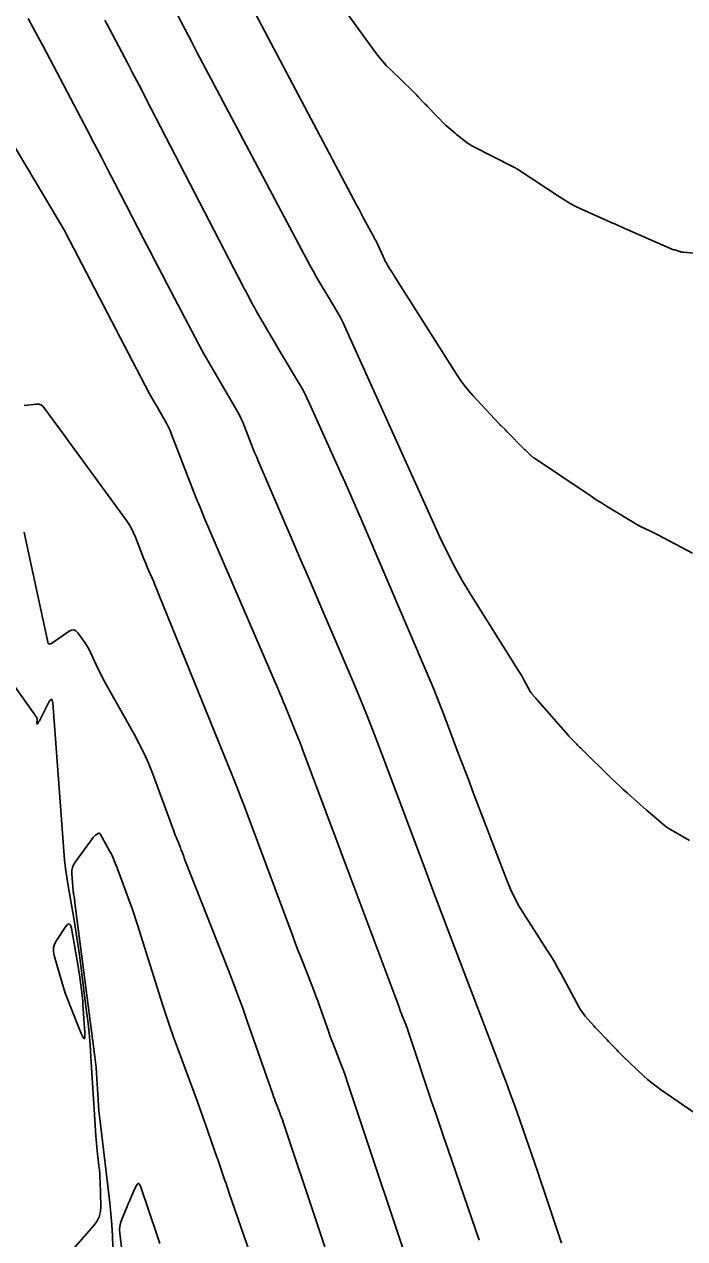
# Model space of a CAD drawing. Extents: x 1005228 to 1008882, y 1883389 to 1885754.
# Drawn here: x 1008248.1 to 1008319, y 1883947.2 to 1884077.7 of the extents above; entities that cross this region are included whole.
import ezdxf

# ---------------------------------------------------------------- set-up
doc = ezdxf.new("R2010")
doc.units = 0
doc.layers.add('C-ANNO-NOTE', color=7, linetype='Continuous')
doc.layers.add('S_BRIDGE', color=7, linetype='Continuous')

msp = doc.modelspace()

# ---------------------------------------------------------------- linework, layer by layer
at = {"layer": 'C-ANNO-NOTE'}
for points in [[(1008270.59, 1884083.15), (1008283.78, 1884058.2), (1008283.97, 1884057.85), (1008284.16, 1884057.49), (1008284.35, 1884057.14), (1008284.53, 1884056.78), (1008285.61, 1884054.76), (1008285.63, 1884054.71), (1008285.66, 1884054.66), (1008285.69, 1884054.61), (1008285.72, 1884054.56), (1008285.84, 1884054.36), (1008285.87, 1884054.31), (1008285.89, 1884054.26), (1008285.92, 1884054.21), (1008285.95, 1884054.16), (1008286.75, 1884052.39), (1008286.82, 1884052.24), (1008286.9, 1884052.08), (1008286.98, 1884051.94), (1008287.07, 1884051.79), (1008287.43, 1884051.22), (1008287.52, 1884051.08), (1008287.61, 1884050.93), (1008287.7, 1884050.79), (1008287.79, 1884050.65), (1008294.46, 1884040.1), (1008294.86, 1884039.49), (1008295.28, 1884038.91), (1008295.74, 1884038.35), (1008296.21, 1884037.81), (1008299.04, 1884034.76), (1008299.11, 1884034.69), (1008299.17, 1884034.62), (1008299.24, 1884034.56), (1008299.31, 1884034.49), (1008299.68, 1884034.14), (1008299.7, 1884034.12), (1008299.72, 1884034.1), (1008299.73, 1884034.08), (1008299.75, 1884034.06), (1008299.82, 1884033.98), (1008299.83, 1884033.96), (1008299.85, 1884033.94), (1008299.87, 1884033.92), (1008299.89, 1884033.9), (1008301.75, 1884032.04), (1008301.81, 1884031.98), (1008301.88, 1884031.91), (1008301.94, 1884031.85), (1008302.01, 1884031.79), (1008302.37, 1884031.44), (1008302.38, 1884031.42), (1008302.4, 1884031.41), (1008302.41, 1884031.39), (1008302.42, 1884031.38), (1008302.48, 1884031.32), (1008302.49, 1884031.31), (1008302.51, 1884031.29), (1008302.52, 1884031.28), (1008302.54, 1884031.27), (1008302.7, 1884031.15), (1008302.73, 1884031.12), (1008302.76, 1884031.1), (1008302.79, 1884031.08), (1008302.83, 1884031.05), (1008308.38, 1884027.33), (1008308.93, 1884026.97), (1008309.48, 1884026.61), (1008310.03, 1884026.26), (1008310.59, 1884025.92), (1008313.56, 1884024.11), (1008313.76, 1884023.99), (1008313.96, 1884023.87), (1008314.17, 1884023.76), (1008314.38, 1884023.66), (1008315.23, 1884023.25), (1008315.44, 1884023.14), (1008315.65, 1884023.04), (1008315.86, 1884022.93), (1008316.07, 1884022.82), (1008319.79, 1884020.88)], [(1008319.47, 1883990.01), (1008317.45, 1883991.18), (1008317.21, 1883991.33), (1008316.99, 1883991.48), (1008316.77, 1883991.65), (1008316.55, 1883991.82), (1008315.71, 1883992.55), (1008315.5, 1883992.73), (1008315.29, 1883992.91), (1008315.08, 1883993.09), (1008314.88, 1883993.27), (1008312.79, 1883995.11), (1008312.38, 1883995.48), (1008311.97, 1883995.86), (1008311.56, 1883996.24), (1008311.16, 1883996.63), (1008307.8, 1883999.91), (1008307.68, 1884000.03), (1008307.57, 1884000.14), (1008307.45, 1884000.26), (1008307.34, 1884000.38), (1008306.88, 1884000.85), (1008306.77, 1884000.96), (1008306.66, 1884001.08), (1008306.54, 1884001.21), (1008306.44, 1884001.33), (1008303.12, 1884005.12), (1008303.05, 1884005.2), (1008302.98, 1884005.28), (1008302.91, 1884005.36), (1008302.84, 1884005.44), (1008302.57, 1884005.75), (1008302.51, 1884005.83), (1008302.45, 1884005.91), (1008302.39, 1884006), (1008302.34, 1884006.09), (1008301.71, 1884007.25), (1008301.59, 1884007.47), (1008301.47, 1884007.69), (1008301.34, 1884007.91), (1008301.2, 1884008.13), (1008295.98, 1884016.46), (1008295.09, 1884017.94), (1008294.25, 1884019.44), (1008293.47, 1884020.97), (1008292.73, 1884022.52), (1008282.58, 1884044.96), (1008282.28, 1884045.6), (1008281.96, 1884046.23), (1008281.62, 1884046.85), (1008281.27, 1884047.46), (1008279.81, 1884049.89), (1008279.45, 1884050.5), (1008279.1, 1884051.11), (1008278.75, 1884051.73), (1008278.42, 1884052.35), (1008266.88, 1884074.13), (1008266.59, 1884074.69), (1008266.3, 1884075.25), (1008266, 1884075.81), (1008265.71, 1884076.36), (1008264.12, 1884079.45)], [(1008248.46, 1884078.28), (1008249.01, 1884077.3), (1008249.56, 1884076.3), (1008250.09, 1884075.3), (1008254.83, 1884066.26), (1008255.57, 1884064.86), (1008256.31, 1884063.45), (1008257.04, 1884062.04), (1008257.77, 1884060.62), (1008260.87, 1884054.63), (1008261.51, 1884053.39), (1008262.16, 1884052.15), (1008262.8, 1884050.92), (1008263.45, 1884049.68), (1008266.4, 1884044.02), (1008266.87, 1884043.14), (1008267.35, 1884042.27), (1008267.83, 1884041.4), (1008268.33, 1884040.54), (1008270.84, 1884036.26), (1008271.08, 1884035.82), (1008271.3, 1884035.38), (1008271.51, 1884034.93), (1008271.7, 1884034.47), (1008272.42, 1884032.61), (1008272.6, 1884032.15), (1008272.79, 1884031.69), (1008272.98, 1884031.23), (1008273.18, 1884030.77), (1008276.93, 1884022.05), (1008277.62, 1884020.45), (1008278.31, 1884018.84), (1008279, 1884017.24), (1008279.68, 1884015.63), (1008283.26, 1884007.28), (1008284.07, 1884005.34), (1008284.86, 1884003.4), (1008285.63, 1884001.45), (1008286.38, 1883999.49), (1008290.98, 1883987.21), (1008291.94, 1883984.67), (1008292.9, 1883982.13), (1008293.86, 1883979.59), (1008294.83, 1883977.05), (1008299.94, 1883963.65), (1008300.28, 1883962.73), (1008300.62, 1883961.81), (1008300.95, 1883960.89), (1008301.28, 1883959.96), (1008302.55, 1883956.25), (1008302.87, 1883955.33), (1008303.19, 1883954.4), (1008303.5, 1883953.47), (1008303.81, 1883952.54), (1008305.74, 1883946.75)], [(1008256.71, 1884078.12), (1008257.2, 1884077.19), (1008259.16, 1884073.45), (1008259.65, 1884072.52), (1008260.14, 1884071.58), (1008260.63, 1884070.65), (1008261.11, 1884069.71), (1008271.6, 1884049.44), (1008271.72, 1884049.22), (1008271.83, 1884049), (1008271.95, 1884048.78), (1008272.06, 1884048.56), (1008272.52, 1884047.68), (1008272.64, 1884047.46), (1008272.76, 1884047.24), (1008272.88, 1884047.02), (1008273, 1884046.81), (1008274.67, 1884043.96), (1008274.99, 1884043.41), (1008275.31, 1884042.86), (1008275.64, 1884042.32), (1008275.96, 1884041.78), (1008277.4, 1884039.39), (1008277.74, 1884038.8), (1008278.06, 1884038.21), (1008278.36, 1884037.61), (1008278.65, 1884037), (1008281.88, 1884029.86), (1008282.51, 1884028.47), (1008283.13, 1884027.07), (1008283.74, 1884025.66), (1008284.34, 1884024.26), (1008291.54, 1884007.44), (1008291.96, 1884006.44), (1008292.37, 1884005.44), (1008292.76, 1884004.44), (1008293.15, 1884003.43), (1008294.66, 1883999.39), (1008295.04, 1883998.38), (1008295.42, 1883997.37), (1008295.81, 1883996.36), (1008296.19, 1883995.35), (1008299.86, 1883985.74), (1008300.25, 1883984.79), (1008300.68, 1883983.88), (1008301.16, 1883982.98), (1008301.69, 1883982.11), (1008304.18, 1883978.25), (1008304.59, 1883977.61), (1008304.98, 1883976.96), (1008305.36, 1883976.3), (1008305.73, 1883975.63), (1008307.6, 1883972.15), (1008307.75, 1883971.88), (1008307.92, 1883971.63), (1008308.1, 1883971.39), (1008308.29, 1883971.15), (1008309.21, 1883970.09), (1008309.35, 1883969.93), (1008309.49, 1883969.78), (1008309.63, 1883969.62), (1008309.77, 1883969.48), (1008310.36, 1883968.88), (1008310.51, 1883968.73), (1008310.65, 1883968.58), (1008310.8, 1883968.43), (1008310.94, 1883968.28), (1008311.67, 1883967.51), (1008311.84, 1883967.33), (1008312.02, 1883967.15), (1008312.19, 1883966.98), (1008312.37, 1883966.81), (1008314.56, 1883964.73), (1008314.99, 1883964.34), (1008315.43, 1883963.96), (1008315.89, 1883963.61), (1008316.37, 1883963.27), (1008319.9, 1883960.83)], [(1008248.03, 1884036.72), (1008249.37, 1884036.86), (1008249.61, 1884036.86), (1008249.82, 1884036.8), (1008250, 1884036.69), (1008250.16, 1884036.51), (1008252.16, 1884033.78), (1008252.55, 1884033.26), (1008252.93, 1884032.74), (1008253.31, 1884032.21), (1008253.69, 1884031.69), (1008259.02, 1884024.37), (1008259.31, 1884023.94), (1008259.57, 1884023.5), (1008259.8, 1884023.04), (1008260, 1884022.57), (1008260.87, 1884020.33), (1008261, 1884020.01), (1008261.13, 1884019.68), (1008261.26, 1884019.36), (1008261.4, 1884019.04), (1008261.95, 1884017.77), (1008262.08, 1884017.45), (1008262.22, 1884017.13), (1008262.35, 1884016.8), (1008262.48, 1884016.48), (1008270.45, 1883996.84), (1008270.87, 1883995.78), (1008271.29, 1883994.72), (1008271.7, 1883993.65), (1008272.1, 1883992.58), (1008276.88, 1883979.72), (1008277.15, 1883979.03), (1008277.41, 1883978.33), (1008277.68, 1883977.64), (1008277.95, 1883976.94), (1008279.18, 1883973.81), (1008279.38, 1883973.3), (1008279.57, 1883972.78), (1008279.76, 1883972.26), (1008279.95, 1883971.74), (1008280.72, 1883969.51), (1008280.88, 1883969.06), (1008281.05, 1883968.61), (1008281.22, 1883968.16), (1008281.39, 1883967.71), (1008282.09, 1883965.92), (1008282.26, 1883965.47), (1008282.43, 1883965.02), (1008282.59, 1883964.57), (1008282.74, 1883964.11), (1008290.53, 1883940.76)], [(1008280.33, 1883946.37), (1008279.89, 1883947.66), (1008279.46, 1883948.95), (1008275.85, 1883959.77), (1008275.77, 1883960.02), (1008275.68, 1883960.27), (1008275.58, 1883960.52), (1008275.49, 1883960.77), (1008275.1, 1883961.76), (1008275.01, 1883962.01), (1008274.91, 1883962.26), (1008274.82, 1883962.51), (1008274.73, 1883962.76), (1008272, 1883970.61), (1008271.51, 1883972), (1008271, 1883973.38), (1008270.49, 1883974.76), (1008269.95, 1883976.14), (1008265.31, 1883987.93), (1008265.27, 1883988.05), (1008265.23, 1883988.16), (1008265.18, 1883988.28), (1008265.14, 1883988.39), (1008264.97, 1883988.85), (1008264.92, 1883988.97), (1008264.88, 1883989.08), (1008264.84, 1883989.2), (1008264.79, 1883989.31), (1008264.39, 1883990.3), (1008264.31, 1883990.5), (1008264.23, 1883990.7), (1008264.15, 1883990.91), (1008264.07, 1883991.11), (1008261.81, 1883997.22), (1008261.39, 1883998.3), (1008260.92, 1883999.36), (1008260.41, 1884000.4), (1008259.86, 1884001.42), (1008256.85, 1884006.77), (1008256.64, 1884007.15), (1008256.43, 1884007.54), (1008256.23, 1884007.93), (1008256.04, 1884008.33), (1008255.21, 1884010.14), (1008255.06, 1884010.43), (1008254.91, 1884010.71), (1008254.74, 1884010.99), (1008254.55, 1884011.26), (1008253.79, 1884012.32), (1008253.59, 1884012.53), (1008253.37, 1884012.63), (1008253.13, 1884012.61), (1008252.88, 1884012.48), (1008250.99, 1884011.15), (1008250.96, 1884011.13), (1008250.92, 1884011.12), (1008250.89, 1884011.11), (1008250.85, 1884011.11), (1008250.71, 1884011.11), (1008250.68, 1884011.12), (1008250.65, 1884011.13), (1008250.63, 1884011.15), (1008250.62, 1884011.18), (1008248.26, 1884022.09), (1008248.06, 1884023.11)], [(1008245.84, 1884008.28), (1008249.36, 1884003.25), (1008249.41, 1884003.18), (1008249.43, 1884003.11), (1008249.45, 1884003.03), (1008249.45, 1884002.95), (1008249.42, 1884002.56), (1008249.42, 1884002.52), (1008249.43, 1884002.5), (1008249.45, 1884002.51), (1008249.48, 1884002.55), (1008249.6, 1884002.73), (1008249.63, 1884002.78), (1008249.66, 1884002.83), (1008249.69, 1884002.87), (1008249.71, 1884002.92), (1008250.7, 1884004.86), (1008250.86, 1884005.11), (1008250.98, 1884005.18), (1008251.06, 1884005.07), (1008251.11, 1884004.78), (1008252.3, 1883988.87), (1008252.38, 1883987.93), (1008252.48, 1883987), (1008252.61, 1883986.07), (1008252.76, 1883985.14), (1008253.41, 1883981.44), (1008253.57, 1883980.51), (1008253.71, 1883979.58), (1008253.85, 1883978.65), (1008253.97, 1883977.72), (1008254.72, 1883971.9), (1008254.88, 1883970.62), (1008255.01, 1883969.33), (1008255.12, 1883968.05), (1008255.21, 1883966.76), (1008255.74, 1883958.29), (1008255.77, 1883957.88), (1008255.81, 1883957.48), (1008255.85, 1883957.07), (1008255.89, 1883956.67), (1008256.08, 1883955.05), (1008256.12, 1883954.64), (1008256.16, 1883954.23), (1008256.18, 1883953.83), (1008256.2, 1883953.42), (1008256.26, 1883950.71), (1008256.23, 1883950.14), (1008256.09, 1883949.6), (1008255.86, 1883949.1), (1008255.52, 1883948.64), (1008252.52, 1883945.21)], [(1008274.81, 1883938.37), (1008270.06, 1883952.14), (1008269.95, 1883952.47), (1008269.83, 1883952.81), (1008269.72, 1883953.15), (1008269.6, 1883953.49), (1008268.96, 1883955.42), (1008268.94, 1883955.47), (1008268.92, 1883955.52), (1008268.91, 1883955.57), (1008268.89, 1883955.62), (1008268.81, 1883955.81), (1008268.79, 1883955.86), (1008268.78, 1883955.91), (1008268.76, 1883955.95), (1008268.74, 1883956), (1008267.49, 1883959.6), (1008267.27, 1883960.21), (1008267.06, 1883960.83), (1008266.83, 1883961.44), (1008266.61, 1883962.05), (1008264.5, 1883967.73), (1008264.08, 1883968.89), (1008263.67, 1883970.04), (1008263.28, 1883971.21), (1008262.91, 1883972.38), (1008260.22, 1883980.93), (1008260.04, 1883981.49), (1008259.85, 1883982.05), (1008259.66, 1883982.61), (1008259.46, 1883983.16), (1008258.41, 1883985.99), (1008258.23, 1883986.47), (1008258.05, 1883986.95), (1008257.69, 1883987.91), (1008257.6, 1883988.15), (1008257.5, 1883988.39), (1008257.39, 1883988.62), (1008257.26, 1883988.84), (1008256.21, 1883990.71), (1008256.17, 1883990.77), (1008256.11, 1883990.8), (1008256.05, 1883990.79), (1008255.99, 1883990.76), (1008255.7, 1883990.56), (1008255.64, 1883990.51), (1008255.57, 1883990.45), (1008255.51, 1883990.39), (1008255.46, 1883990.32), (1008253.53, 1883987.68), (1008253.35, 1883987.39), (1008253.24, 1883987.09), (1008253.18, 1883986.77), (1008253.17, 1883986.44), (1008253.31, 1883984.59), (1008253.32, 1883984.48), (1008253.33, 1883984.38), (1008253.35, 1883984.27), (1008253.36, 1883984.16), (1008253.44, 1883983.74), (1008253.46, 1883983.64), (1008253.47, 1883983.53), (1008253.49, 1883983.43), (1008253.5, 1883983.32), (1008255.63, 1883966.76), (1008255.7, 1883966.18), (1008255.76, 1883965.61), (1008255.81, 1883965.03), (1008255.85, 1883964.45), (1008256, 1883962.14), (1008256.04, 1883961.56), (1008256.08, 1883960.98), (1008256.14, 1883960.4), (1008256.2, 1883959.83), (1008257.23, 1883951.1), (1008257.36, 1883949.92), (1008257.46, 1883948.73), (1008257.53, 1883947.54), (1008257.57, 1883946.35)], [(1008262.62, 1883946.73), (1008262.29, 1883947.68), (1008260.52, 1883952.88), (1008260.42, 1883953.09), (1008260.31, 1883953.17), (1008260.2, 1883953.11), (1008260.08, 1883952.9), (1008259.58, 1883951.81), (1008259.46, 1883951.54), (1008259.34, 1883951.26), (1008259.22, 1883950.99), (1008259.1, 1883950.71), (1008258.5, 1883949.23), (1008258.38, 1883948.89), (1008258.31, 1883948.54), (1008258.29, 1883948.18), (1008258.31, 1883947.82), (1008258.81, 1883943.54)]]:
    msp.add_lwpolyline(points, dxfattribs=at)
msp.add_lwpolyline([(1008254.28, 1883973.39), (1008254.31, 1883973.07), (1008254.34, 1883972.75), (1008254.36, 1883972.42), (1008254.56, 1883969.35), (1008254.56, 1883968.88), (1008254.5, 1883968.71), (1008254.37, 1883968.83), (1008254.17, 1883969.26), (1008252.91, 1883972.42), (1008252.68, 1883973.01), (1008252.46, 1883973.61), (1008252.26, 1883974.22), (1008252.08, 1883974.83), (1008251.26, 1883977.67), (1008251.19, 1883978.09), (1008251.2, 1883978.49), (1008251.31, 1883978.88), (1008251.51, 1883979.25), (1008252.48, 1883980.72), (1008252.71, 1883980.99), (1008252.89, 1883981.05), (1008253.03, 1883980.92), (1008253.13, 1883980.59), (1008253.88, 1883976.27), (1008253.93, 1883975.95), (1008253.99, 1883975.63), (1008254.03, 1883975.31), (1008254.07, 1883974.99), (1008254.24, 1883973.71)], close=True, dxfattribs=at)
at = {"layer": 'S_BRIDGE'}
for points in [[(1008320.72, 1884053.01), (1008318.82, 1884053.19), (1008318.72, 1884053.2), (1008318.63, 1884053.22), (1008318.53, 1884053.24), (1008318.44, 1884053.27), (1008317.91, 1884053.44), (1008317.9, 1884053.45), (1008317.89, 1884053.45), (1008317.87, 1884053.45), (1008317.86, 1884053.45), (1008317.81, 1884053.45), (1008317.8, 1884053.45), (1008317.78, 1884053.46), (1008317.77, 1884053.46), (1008317.76, 1884053.46), (1008312.85, 1884055.6), (1008312.23, 1884055.88), (1008311.61, 1884056.15), (1008310.99, 1884056.42), (1008310.37, 1884056.7), (1008307.9, 1884057.82), (1008307.28, 1884058.11), (1008306.68, 1884058.42), (1008306.1, 1884058.76), (1008305.53, 1884059.12), (1008301.02, 1884062.09), (1008301, 1884062.1), (1008300.97, 1884062.12), (1008300.95, 1884062.14), (1008300.92, 1884062.15), (1008300.8, 1884062.24), (1008300.79, 1884062.24), (1008300.78, 1884062.25), (1008300.77, 1884062.25), (1008300.76, 1884062.26), (1008300.72, 1884062.28), (1008300.69, 1884062.29), (1008296.1, 1884064.63), (1008295.94, 1884064.72), (1008295.78, 1884064.82), (1008295.62, 1884064.92), (1008295.48, 1884065.03), (1008294.89, 1884065.49), (1008294.75, 1884065.61), (1008294.6, 1884065.72), (1008294.46, 1884065.84), (1008294.32, 1884065.96), (1008293.44, 1884066.71), (1008293.33, 1884066.81), (1008293.22, 1884066.91), (1008293.12, 1884067.01), (1008293.01, 1884067.12), (1008292.59, 1884067.55), (1008292.49, 1884067.66), (1008292.39, 1884067.76), (1008292.28, 1884067.87), (1008292.18, 1884067.98), (1008291.52, 1884068.67), (1008291.37, 1884068.82), (1008291.23, 1884068.97), (1008291.08, 1884069.12), (1008290.94, 1884069.28), (1008290.36, 1884069.89), (1008290.22, 1884070.04), (1008290.07, 1884070.2), (1008289.92, 1884070.34), (1008289.77, 1884070.49), (1008287.4, 1884072.77), (1008286.96, 1884073.21), (1008286.54, 1884073.67), (1008286.15, 1884074.14), (1008285.77, 1884074.63), (1008282.64, 1884078.92)], [(1008296.91, 1883947.07), (1008293.56, 1883956.79), (1008293.11, 1883958.09), (1008292.67, 1883959.39), (1008292.23, 1883960.68), (1008291.8, 1883961.98), (1008289.35, 1883969.31), (1008289.27, 1883969.54), (1008289.19, 1883969.78), (1008289.1, 1883970.01), (1008289.01, 1883970.24), (1008288.65, 1883971.17), (1008288.56, 1883971.4), (1008288.47, 1883971.63), (1008288.38, 1883971.87), (1008288.3, 1883972.1), (1008282.71, 1883987), (1008282.21, 1883988.33), (1008281.71, 1883989.67), (1008281.21, 1883991), (1008280.71, 1883992.34), (1008277.9, 1883999.89), (1008277.82, 1884000.12), (1008277.72, 1884000.36), (1008277.63, 1884000.6), (1008277.54, 1884000.83), (1008276.03, 1884004.55), (1008275.87, 1884004.94), (1008275.71, 1884005.32), (1008275.55, 1884005.71), (1008275.39, 1884006.09), (1008267.89, 1884023.51), (1008267.42, 1884024.6), (1008266.97, 1884025.69), (1008266.53, 1884026.78), (1008266.1, 1884027.88), (1008263.82, 1884033.73), (1008263.67, 1884034.1), (1008263.5, 1884034.47), (1008263.32, 1884034.83), (1008263.12, 1884035.18), (1008262.31, 1884036.58), (1008262.1, 1884036.93), (1008261.91, 1884037.28), (1008261.71, 1884037.63), (1008261.52, 1884037.99), (1008252.48, 1884055.31), (1008252.47, 1884055.32), (1008252.47, 1884055.33), (1008241.46, 1884073.83)]]:
    msp.add_lwpolyline(points, dxfattribs=at)

doc.saveas('drawing.dxf')
